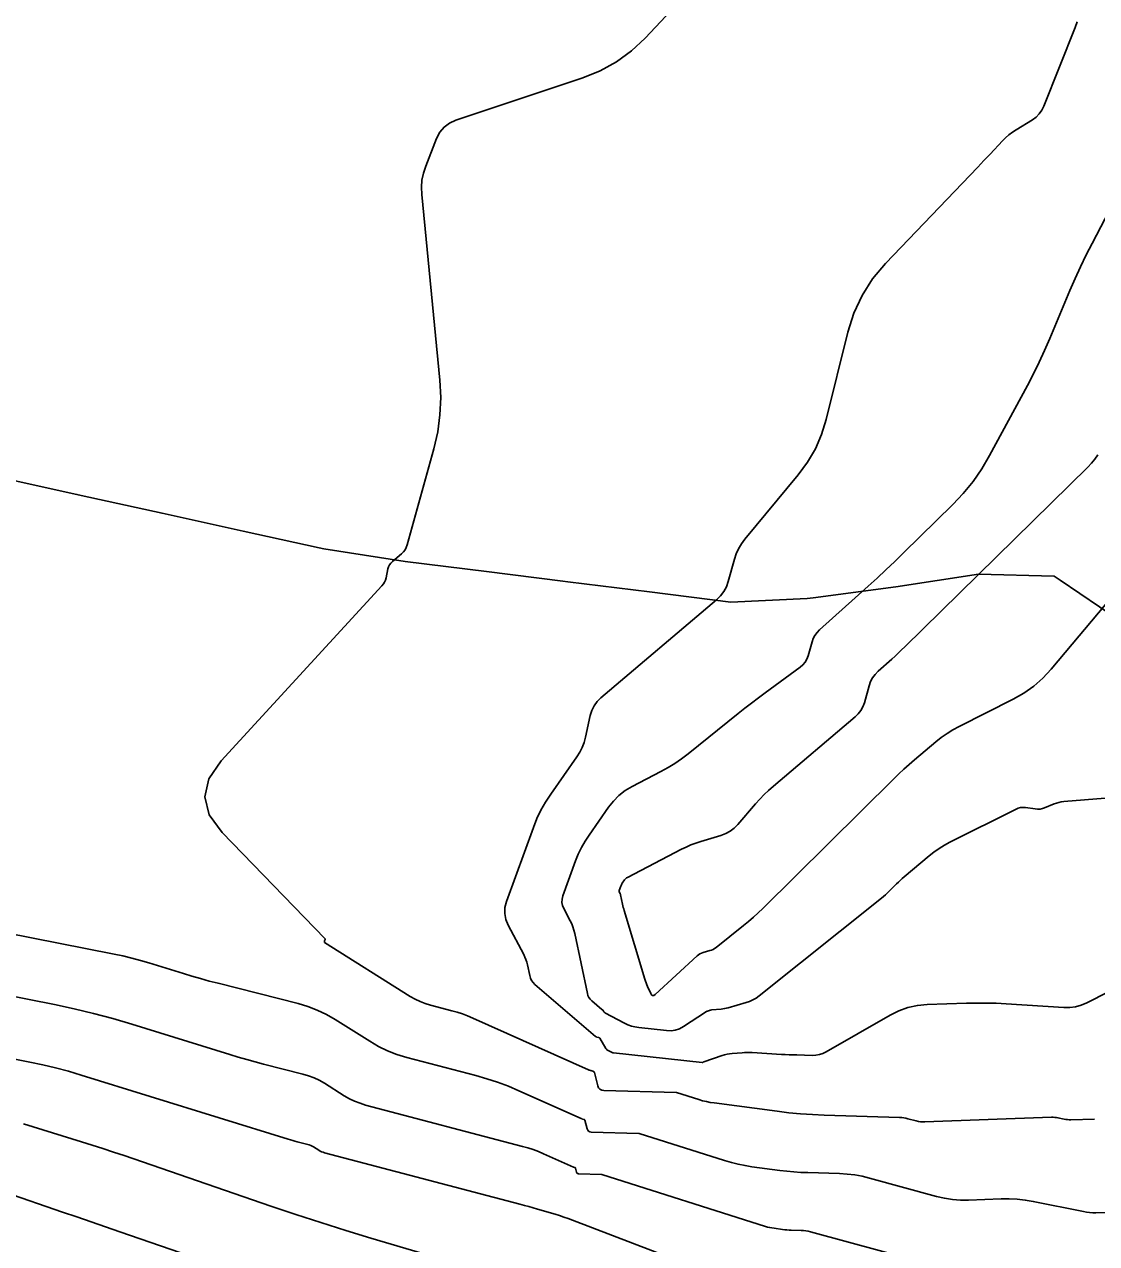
# Model space of a CAD drawing. Extents: x 658976 to 668721, y 639543 to 647196.
# Drawn here: x 662443.4 to 662508.9, y 642476 to 642550.5 of the extents above; entities that cross this region are included whole.
import ezdxf

# ---------------------------------------------------------------- set-up
doc = ezdxf.new("R2010")
doc.units = 0
for name, color, linetype in [('Ex_Major Contours', 7, 'Continuous'), ('Ex_Minor Contours', 7, 'Continuous'), ('R_Ramp 20 Degree Des Ls', 7, 'Continuous'), ('R_Ramp 20 Degree_Min Ls', 7, 'Continuous')]:
    doc.layers.add(name, color=color, linetype=linetype)

msp = doc.modelspace()

# ---------------------------------------------------------------- linework, layer by layer
at = {"layer": 'Ex_Major Contours'}
for points in [[(662508.793, 642483.579), (662507.336, 642483.554), (662507.237, 642483.555), (662507.139, 642483.561), (662507.041, 642483.573), (662506.944, 642483.59), (662506.556, 642483.668), (662506.459, 642483.685), (662506.361, 642483.696), (662506.263, 642483.701), (662506.164, 642483.7), (662498.416, 642483.416), (662498.286, 642483.417), (662498.157, 642483.427), (662498.028, 642483.446), (662497.901, 642483.476), (662497.395, 642483.614), (662497.268, 642483.644), (662497.14, 642483.667), (662497.011, 642483.683), (662496.88, 642483.691), (662492.284, 642483.832), (662491.559, 642483.864), (662490.836, 642483.913), (662490.114, 642483.981), (662489.393, 642484.067), (662485.548, 642484.575), (662485.313, 642484.611), (662485.08, 642484.658), (662484.849, 642484.714), (662484.621, 642484.781), (662483.262, 642485.213), (662483.255, 642485.215), (662483.247, 642485.217), (662483.242, 642485.217), (662478.819, 642485.333), (662478.683, 642485.355), (662478.575, 642485.412), (662478.495, 642485.504), (662478.444, 642485.631), (662478.234, 642486.434), (662478.222, 642486.464), (662478.204, 642486.489), (662478.18, 642486.507), (662478.15, 642486.518), (662478.015, 642486.553), (662477.982, 642486.562), (662477.949, 642486.573), (662477.916, 642486.585), (662477.884, 642486.598), (662470.803, 642489.76), (662470.492, 642489.892), (662470.175, 642490.01), (662469.855, 642490.116), (662469.529, 642490.209), (662468.219, 642490.554), (662467.896, 642490.652), (662467.584, 642490.774), (662467.282, 642490.919), (662466.99, 642491.088), (662461.756, 642494.385), (662461.749, 642494.39), (662461.744, 642494.397), (662461.742, 642494.404), (662461.742, 642494.413), (662461.748, 642494.45), (662461.749, 642494.459), (662461.751, 642494.468), (662461.754, 642494.476), (662461.757, 642494.485), (662461.789, 642494.564), (662461.793, 642494.58), (662461.793, 642494.595), (662461.788, 642494.608), (662461.778, 642494.621), (662455.504, 642501.088), (662454.713, 642502.174), (662454.439, 642503.267), (662454.682, 642504.366), (662455.443, 642505.474), (662465.259, 642516.172), (662465.346, 642516.279), (662465.416, 642516.394), (662465.47, 642516.518), (662465.508, 642516.65), (662465.627, 642517.195), (662465.667, 642517.326), (662465.725, 642517.445), (662465.803, 642517.552), (662465.9, 642517.648), (662466.457, 642518.12), (662466.575, 642518.235), (662466.672, 642518.364), (662466.748, 642518.506), (662466.803, 642518.661), (662468.428, 642524.527), (662468.665, 642525.563), (662468.805, 642526.607), (662468.847, 642527.66), (662468.792, 642528.721), (662467.688, 642540.065), (662467.67, 642540.51), (662467.705, 642540.948), (662467.792, 642541.379), (662467.931, 642541.802), (662468.592, 642543.481), (662468.791, 642543.866), (662469.055, 642544.182), (662469.384, 642544.428), (662469.779, 642544.606), (662477.532, 642547.193), (662478.597, 642547.621), (662479.584, 642548.168), (662480.495, 642548.836), (662481.33, 642549.623), (662485.754, 642554.331)], [(662442.221, 642479.131), (662445.736, 642477.915), (662446.615, 642477.611), (662447.494, 642477.308), (662448.373, 642477.006), (662449.252, 642476.703), (662460.425, 642472.864)]]:
    msp.add_lwpolyline(points, dxfattribs=at)
at = {"layer": 'Ex_Minor Contours'}
for points in [[(662509.647, 642491.357), (662508.315, 642490.689), (662507.977, 642490.546), (662507.629, 642490.451), (662507.272, 642490.403), (662506.905, 642490.404), (662503.39, 642490.631), (662502.787, 642490.663), (662502.184, 642490.679), (662501.58, 642490.681), (662500.977, 642490.668), (662498.561, 642490.586), (662497.967, 642490.53), (662497.393, 642490.404), (662496.839, 642490.208), (662496.305, 642489.943), (662492.406, 642487.704), (662492.199, 642487.602), (662491.984, 642487.531), (662491.762, 642487.491), (662491.531, 642487.482), (662490.594, 642487.506), (662490.36, 642487.512), (662490.126, 642487.521), (662489.892, 642487.532), (662489.658, 642487.545), (662487.876, 642487.652), (662487.722, 642487.659), (662487.568, 642487.66), (662487.414, 642487.655), (662487.26, 642487.645), (662486.644, 642487.593), (662486.491, 642487.575), (662486.34, 642487.548), (662486.191, 642487.513), (662486.044, 642487.468), (662484.929, 642487.093), (662484.919, 642487.089), (662484.909, 642487.084), (662484.899, 642487.079), (662484.89, 642487.073), (662484.853, 642487.049), (662484.843, 642487.044), (662484.833, 642487.04), (662484.823, 642487.039), (662484.812, 642487.039), (662479.409, 642487.636), (662479.364, 642487.643), (662479.319, 642487.654), (662479.276, 642487.67), (662479.235, 642487.69), (662479.071, 642487.777), (662479.032, 642487.801), (662478.998, 642487.83), (662478.967, 642487.863), (662478.941, 642487.9), (662478.561, 642488.526), (662478.547, 642488.545), (662478.53, 642488.56), (662478.51, 642488.571), (662478.488, 642488.578), (662478.392, 642488.6), (662478.369, 642488.606), (662478.347, 642488.616), (662478.327, 642488.628), (662478.307, 642488.642), (662474.607, 642491.819), (662474.492, 642491.935), (662474.4, 642492.064), (662474.331, 642492.207), (662474.285, 642492.363), (662474.148, 642493.016), (662474.109, 642493.178), (662474.058, 642493.335), (662473.996, 642493.488), (662473.924, 642493.638), (662472.969, 642495.439), (662472.824, 642495.791), (662472.759, 642496.149), (662472.774, 642496.512), (662472.869, 642496.881), (662474.514, 642501.411), (662474.727, 642501.944), (662474.974, 642502.459), (662475.253, 642502.956), (662475.567, 642503.437), (662477.16, 642505.715), (662477.338, 642505.997), (662477.485, 642506.293), (662477.603, 642506.602), (662477.69, 642506.923), (662477.978, 642508.237), (662478.073, 642508.552), (662478.214, 642508.839), (662478.401, 642509.098), (662478.635, 642509.329), (662485.692, 642515.304), (662485.938, 642515.545), (662486.14, 642515.813), (662486.299, 642516.11), (662486.415, 642516.434), (662486.79, 642517.787), (662486.9, 642518.117), (662487.042, 642518.43), (662487.217, 642518.726), (662487.425, 642519.004), (662490.694, 642522.942), (662491.265, 642523.713), (662491.739, 642524.533), (662492.116, 642525.401), (662492.397, 642526.319), (662493.712, 642531.654), (662494.079, 642532.818), (662494.586, 642533.906), (662495.232, 642534.917), (662496.019, 642535.85), (662501.656, 642541.742), (662501.845, 642541.94), (662502.034, 642542.138), (662502.222, 642542.337), (662502.409, 642542.536), (662503.159, 642543.334), (662503.352, 642543.527), (662503.557, 642543.705), (662503.773, 642543.869), (662504.001, 642544.02), (662504.998, 642544.632), (662505.225, 642544.797), (662505.417, 642544.99), (662505.574, 642545.213), (662505.697, 642545.464), (662507.606, 642550.264), (662507.722, 642550.619)], [(662513.232, 642503.505), (662506.909, 642502.985), (662506.757, 642502.966), (662506.607, 642502.937), (662506.461, 642502.895), (662506.317, 642502.843), (662505.744, 642502.607), (662505.602, 642502.559), (662505.459, 642502.531), (662505.313, 642502.522), (662505.164, 642502.533), (662504.564, 642502.617), (662504.416, 642502.627), (662504.272, 642502.614), (662504.131, 642502.58), (662503.994, 642502.523), (662499.953, 642500.497), (662499.617, 642500.316), (662499.293, 642500.117), (662498.982, 642499.898), (662498.682, 642499.661), (662497.168, 642498.387), (662497.047, 642498.284), (662496.929, 642498.179), (662496.813, 642498.071), (662496.7, 642497.96), (662496.249, 642497.514), (662496.135, 642497.404), (662496.018, 642497.298), (662495.898, 642497.194), (662495.776, 642497.093), (662488.3, 642491.119), (662488.117, 642490.986), (662487.924, 642490.873), (662487.72, 642490.78), (662487.506, 642490.707), (662486.4, 642490.386), (662486.295, 642490.358), (662486.19, 642490.336), (662486.083, 642490.319), (662485.976, 642490.307), (662485.394, 642490.258), (662485.361, 642490.254), (662485.329, 642490.248), (662485.297, 642490.241), (662485.265, 642490.231), (662485.141, 642490.189), (662485.11, 642490.177), (662485.08, 642490.164), (662485.051, 642490.149), (662485.023, 642490.132), (662483.671, 642489.241), (662483.431, 642489.11), (662483.18, 642489.025), (662482.918, 642488.986), (662482.644, 642488.994), (662480.943, 642489.182), (662480.715, 642489.218), (662480.495, 642489.274), (662480.28, 642489.352), (662480.072, 642489.451), (662478.884, 642490.086), (662478.865, 642490.098), (662478.848, 642490.112), (662478.833, 642490.128), (662478.82, 642490.147), (662478.753, 642490.257), (662478.75, 642490.261), (662478.747, 642490.264), (662478.742, 642490.266), (662478.738, 642490.268), (662478.717, 642490.272), (662478.713, 642490.274), (662478.708, 642490.276), (662478.704, 642490.278), (662478.7, 642490.281), (662478.075, 642490.818), (662477.979, 642490.914), (662477.902, 642491.021), (662477.845, 642491.14), (662477.807, 642491.271), (662477.04, 642494.924), (662476.99, 642495.128), (662476.926, 642495.326), (662476.849, 642495.519), (662476.757, 642495.708), (662476.363, 642496.451), (662476.286, 642496.638), (662476.252, 642496.828), (662476.26, 642497.022), (662476.31, 642497.218), (662477.087, 642499.357), (662477.253, 642499.773), (662477.446, 642500.175), (662477.664, 642500.564), (662477.909, 642500.939), (662479.095, 642502.635), (662479.398, 642503.019), (662479.74, 642503.358), (662480.121, 642503.652), (662480.541, 642503.903), (662482.303, 642504.819), (662482.736, 642505.058), (662483.156, 642505.317), (662483.563, 642505.597), (662483.956, 642505.897), (662487.029, 642508.368), (662487.433, 642508.689), (662487.841, 642509.006), (662488.253, 642509.318), (662488.669, 642509.625), (662490.812, 642511.192), (662490.977, 642511.333), (662491.112, 642511.496), (662491.218, 642511.679), (662491.294, 642511.883), (662491.537, 642512.741), (662491.611, 642512.947), (662491.711, 642513.137), (662491.837, 642513.31), (662491.99, 642513.468), (662494.957, 642516.141), (662495.504, 642516.639), (662496.045, 642517.143), (662496.582, 642517.653), (662497.112, 642518.169), (662500.124, 642521.125), (662500.773, 642521.812), (662501.366, 642522.541), (662501.903, 642523.313), (662502.383, 642524.128), (662504.69, 642528.4), (662505.059, 642529.104), (662505.41, 642529.817), (662505.744, 642530.538), (662506.059, 642531.267), (662507.287, 642534.203), (662507.601, 642534.933), (662507.931, 642535.656), (662508.277, 642536.372), (662508.638, 642537.08), (662511.256, 642542.078)], [(662509.896, 642515.526), (662506.148, 642511.075), (662505.635, 642510.525), (662505.076, 642510.034), (662504.469, 642509.603), (662503.816, 642509.232), (662500.514, 642507.568), (662500.14, 642507.365), (662499.779, 642507.142), (662499.431, 642506.898), (662499.098, 642506.633), (662497.79, 642505.534), (662497.466, 642505.256), (662497.148, 642504.971), (662496.835, 642504.68), (662496.529, 642504.383), (662488.526, 642496.464), (662488.242, 642496.191), (662487.951, 642495.925), (662487.653, 642495.667), (662487.349, 642495.417), (662485.668, 642494.074), (662485.582, 642494.011), (662485.49, 642493.958), (662485.394, 642493.914), (662485.293, 642493.879), (662484.88, 642493.759), (662484.779, 642493.724), (662484.685, 642493.678), (662484.597, 642493.621), (662484.514, 642493.554), (662481.953, 642491.2), (662481.87, 642491.143), (662481.797, 642491.133), (662481.733, 642491.171), (662481.679, 642491.256), (662481.482, 642491.69), (662481.435, 642491.799), (662481.391, 642491.91), (662481.351, 642492.022), (662481.315, 642492.135), (662480.057, 642496.325), (662480.028, 642496.424), (662480.002, 642496.523), (662479.977, 642496.623), (662479.955, 642496.724), (662479.838, 642497.28), (662479.832, 642497.304), (662479.825, 642497.328), (662479.816, 642497.351), (662479.805, 642497.373), (662479.757, 642497.462), (662479.748, 642497.485), (662479.744, 642497.508), (662479.745, 642497.531), (662479.751, 642497.554), (662479.844, 642497.81), (662479.864, 642497.86), (662479.887, 642497.908), (662479.913, 642497.955), (662479.942, 642498), (662480.084, 642498.203), (662480.121, 642498.249), (662480.162, 642498.289), (662480.207, 642498.325), (662480.258, 642498.355), (662483.558, 642500.07), (662483.845, 642500.21), (662484.137, 642500.337), (662484.436, 642500.45), (662484.739, 642500.548), (662485.966, 642500.916), (662486.261, 642501.026), (662486.531, 642501.175), (662486.777, 642501.361), (662486.998, 642501.584), (662488.083, 642502.846), (662488.339, 642503.132), (662488.606, 642503.407), (662488.883, 642503.671), (662489.171, 642503.925), (662494.17, 642508.158), (662494.359, 642508.343), (662494.515, 642508.549), (662494.638, 642508.776), (662494.728, 642509.025), (662495.022, 642510.062), (662495.112, 642510.311), (662495.233, 642510.541), (662495.386, 642510.751), (662495.57, 642510.941), (662496.401, 642511.69), (662496.606, 642511.876), (662496.808, 642512.064), (662497.008, 642512.254), (662497.206, 642512.447), (662508.383, 642523.419), (662508.603, 642523.651), (662508.803, 642523.898), (662508.984, 642524.158)], [(662433.936, 642496.619), (662448.898, 642493.669), (662449.436, 642493.556), (662449.97, 642493.429), (662450.5, 642493.287), (662451.028, 642493.131), (662453.129, 642492.481), (662453.655, 642492.321), (662454.183, 642492.169), (662454.713, 642492.024), (662455.245, 642491.885), (662460.14, 642490.643), (662460.734, 642490.467), (662461.31, 642490.247), (662461.866, 642489.982), (662462.402, 642489.672), (662464.511, 642488.344), (662465.048, 642488.033), (662465.603, 642487.766), (662466.177, 642487.543), (662466.77, 642487.362), (662470.991, 642486.251), (662471.665, 642486.059), (662472.328, 642485.84), (662472.982, 642485.595), (662473.627, 642485.322), (662477.425, 642483.626), (662477.446, 642483.618), (662477.468, 642483.61), (662477.489, 642483.603), (662477.511, 642483.596), (662477.6, 642483.574), (662477.62, 642483.566), (662477.636, 642483.554), (662477.648, 642483.538), (662477.656, 642483.518), (662477.794, 642482.989), (662477.828, 642482.905), (662477.881, 642482.844), (662477.952, 642482.806), (662478.042, 642482.792), (662480.959, 642482.716), (662480.963, 642482.715), (662480.972, 642482.713), (662486.193, 642481.055), (662486.604, 642480.935), (662487.019, 642480.832), (662487.439, 642480.749), (662487.862, 642480.683), (662489.565, 642480.458), (662489.991, 642480.407), (662490.418, 642480.367), (662490.846, 642480.338), (662491.275, 642480.319), (662493.216, 642480.26), (662493.68, 642480.232), (662494.141, 642480.177), (662494.597, 642480.095), (662495.049, 642479.986), (662499.139, 642478.872), (662499.621, 642478.76), (662500.107, 642478.686), (662500.597, 642478.648), (662501.091, 642478.648), (662503.077, 642478.72), (662503.573, 642478.724), (662504.066, 642478.698), (662504.556, 642478.644), (662505.044, 642478.56), (662508.118, 642477.938), (662508.304, 642477.906), (662508.492, 642477.883), (662508.68, 642477.871), (662508.869, 642477.87), (662509.627, 642477.883)], [(662437.404, 642492.13), (662445.256, 642490.582), (662446.451, 642490.33), (662447.638, 642490.046), (662448.818, 642489.732), (662449.989, 642489.386), (662455.974, 642487.533), (662456.485, 642487.378), (662456.997, 642487.23), (662457.512, 642487.089), (662458.028, 642486.954), (662460.435, 642486.344), (662460.778, 642486.242), (662461.11, 642486.115), (662461.431, 642485.962), (662461.741, 642485.783), (662462.959, 642485.016), (662463.268, 642484.837), (662463.589, 642484.683), (662463.921, 642484.554), (662464.263, 642484.45), (662473.854, 642481.924), (662474.179, 642481.831), (662474.501, 642481.725), (662474.817, 642481.607), (662475.129, 642481.475), (662476.966, 642480.655), (662476.976, 642480.65), (662476.987, 642480.646), (662476.997, 642480.643), (662477.008, 642480.64), (662477.051, 642480.629), (662477.061, 642480.625), (662477.068, 642480.62), (662477.074, 642480.612), (662477.078, 642480.602), (662477.145, 642480.346), (662477.161, 642480.305), (662477.187, 642480.276), (662477.221, 642480.258), (662477.264, 642480.251), (662478.675, 642480.214), (662478.682, 642480.213), (662488.694, 642477.034), (662488.821, 642476.997), (662488.949, 642476.965), (662489.079, 642476.939), (662489.21, 642476.919), (662489.737, 642476.85), (662489.869, 642476.834), (662490.001, 642476.822), (662490.133, 642476.812), (662490.266, 642476.807), (662490.866, 642476.788), (662491.01, 642476.78), (662491.153, 642476.763), (662491.294, 642476.737), (662491.434, 642476.703), (662500.055, 642474.357)], [(662440.558, 642487.702), (662443.74, 642487.075), (662444.533, 642486.908), (662445.321, 642486.72), (662446.103, 642486.511), (662446.88, 642486.282), (662459.535, 642482.363), (662459.672, 642482.322), (662459.809, 642482.282), (662459.947, 642482.244), (662460.085, 642482.208), (662460.73, 642482.044), (662460.822, 642482.017), (662460.911, 642481.983), (662460.997, 642481.942), (662461.08, 642481.894), (662461.406, 642481.689), (662461.489, 642481.641), (662461.575, 642481.6), (662461.664, 642481.565), (662461.756, 642481.537), (662473.69, 642478.394), (662473.96, 642478.322), (662474.23, 642478.248), (662474.498, 642478.171), (662474.767, 642478.093), (662475.838, 642477.775), (662476.106, 642477.693), (662476.371, 642477.606), (662476.635, 642477.513), (662476.896, 642477.416), (662485.444, 642474.14)], [(662443.362, 642483.304), (662446.913, 642482.205), (662447.563, 642482.001), (662448.211, 642481.792), (662448.858, 642481.578), (662449.503, 642481.359), (662458.475, 642478.277), (662459.994, 642477.764), (662461.519, 642477.267), (662463.048, 642476.786), (662464.583, 642476.322), (662471.691, 642474.214)]]:
    msp.add_lwpolyline(points, dxfattribs=at)
at = {"layer": 'R_Ramp 20 Degree Des Ls'}
msp.add_lwpolyline([(662441.945, 642522.782), (662446.627, 642521.748), (662446.888, 642521.69), (662451.831, 642520.599), (662456.775, 642519.508), (662461.426, 642518.481), (662461.718, 642518.416), (662466.681, 642517.656), (662471.653, 642517.034), (662476.301, 642516.453), (662476.624, 642516.412), (662481.596, 642515.791), (662486.567, 642515.169), (662491.234, 642515.39), (662491.593, 642515.436), (662496.642, 642516.097), (662501.698, 642516.874), (662506.317, 642516.758), (662506.685, 642516.509), (662511.497, 642513.25), (662516.349, 642510.643), (662520.999, 642508.17)], dxfattribs=at)
at = {"layer": 'R_Ramp 20 Degree_Min Ls'}
msp.add_lwpolyline([(662441.945, 642522.782), (662446.627, 642521.748), (662446.888, 642521.69), (662451.831, 642520.599), (662456.775, 642519.508), (662461.426, 642518.481), (662461.718, 642518.416), (662466.681, 642517.656), (662471.653, 642517.034), (662476.301, 642516.453), (662476.624, 642516.412), (662481.596, 642515.791), (662486.567, 642515.169), (662491.234, 642515.39), (662491.593, 642515.436), (662496.642, 642516.097), (662501.698, 642516.874), (662506.317, 642516.758), (662506.685, 642516.509), (662511.497, 642513.25), (662516.349, 642510.643), (662520.999, 642508.17)], dxfattribs=at)

doc.saveas('drawing.dxf')
